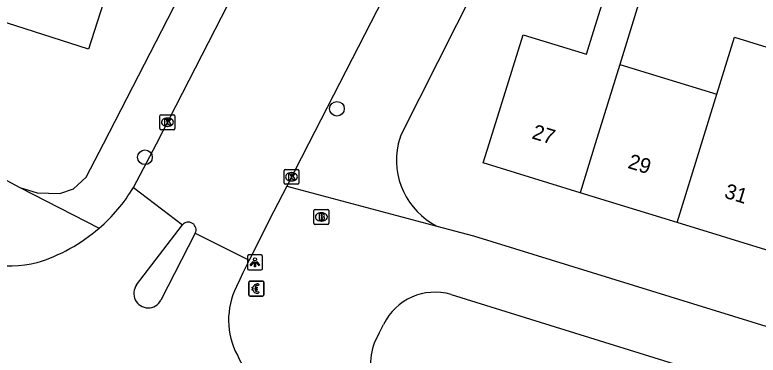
# Model space of a CAD drawing. Extents: x 160356 to 161355, y 381727 to 382845.
# Drawn here: x 161103.43 to 161153.12, y 382235.86 to 382258.64 of the extents above; entities that cross this region are included whole.
import ezdxf

# ---------------------------------------------------------------- set-up
doc = ezdxf.new("R2010")
doc.units = 0
for name, color, linetype in [('IMGEO_Betaalautomaat', 7, 'Continuous'), ('IMGEO_Boom', 7, 'Continuous'), ('IMGEO_Brandkraan', 7, 'Continuous'), ('IMGEO_Kolk', 7, 'Continuous'), ('IMGEO_Lichtpunt', 7, 'Continuous'), ('IMGEO_Pand', 7, 'Continuous'), ('IMGEO_Pand_nummerreeks', 7, 'Continuous'), ('IMGEO_Rijbaan_lokaal_open', 7, 'Continuous'), ('IMGEO_Voetpad_open', 7, 'Continuous')]:
    doc.layers.add(name, color=color, linetype=linetype)

msp = doc.modelspace()

# ---------------------------------------------------------------- linework, layer by layer
at = {"layer": 'IMGEO_Betaalautomaat'}
for p, q in [((161119.077, 382239.894), (161119.077, 382240.735)), ((161119.077, 382240.735), (161119.077, 382239.894)), ((161119.152, 382240.818), (161119.993, 382240.818)), ((161119.993, 382240.818), (161119.152, 382240.818)), ((161119.739, 382240.623), (161119.722, 382240.523)), ((161120.076, 382240.744), (161120.076, 382239.903)), ((161120.076, 382239.903), (161120.076, 382240.744)), ((161119.36, 382240.282), (161119.36, 382240.35)), ((161119.481, 382240.35), (161119.481, 382240.282)), ((161119.726, 382240.117), (161119.748, 382240.03)), ((161120.002, 382239.819), (161119.161, 382239.819)), ((161119.161, 382239.819), (161120.002, 382239.819))]:
    msp.add_line(p, q, dxfattribs=at)
for points in [[(161119.36, 382240.35), (161119.291, 382240.35), (161119.291, 382240.419), (161119.37, 382240.419)], [(161119.365, 382240.213), (161119.291, 382240.213), (161119.291, 382240.282), (161119.36, 382240.282)], [(161119.492, 382240.419), (161119.639, 382240.419), (161119.639, 382240.35), (161119.481, 382240.35)], [(161119.481, 382240.282), (161119.639, 382240.282), (161119.639, 382240.213), (161119.495, 382240.213)]]:
    msp.add_lwpolyline(points, dxfattribs=at)
for centre, radius, start, end in [((161119.155, 382240.741), 0.0779, 92.4484, 184.2845), ((161119.155, 382240.741), 0.0779, 92.4484, 184.2845), ((161119.653, 382240.343), 0.293, 73.014, 165.0139), ((161119.659, 382240.356), 0.179, 69.3236, 159.5683), ((161119.999, 382240.741), 0.0779, 2.4484, 94.2845), ((161119.999, 382240.741), 0.0779, 2.4484, 94.2845), ((161119.626, 382240.268), 0.267, 191.8096, 297.0389), ((161119.659, 382240.283), 0.179, 202.7625, 291.8693), ((161119.155, 382239.897), 0.0779, 182.4484, 274.2845), ((161119.155, 382239.897), 0.0779, 182.4484, 274.2845), ((161119.999, 382239.897), 0.0779, 272.4484, 4.2845), ((161119.999, 382239.897), 0.0779, 272.4484, 4.2845)]:
    msp.add_arc(centre, radius, start, end, dxfattribs=at)
at = {"layer": 'IMGEO_Boom'}
for centre in [(161124.967, 382252.351), (161112.132, 382249.106)]:
    msp.add_circle(centre, 0.489, dxfattribs=at)
at = {"layer": 'IMGEO_Brandkraan'}
for p, q in [((161123.428, 382244.687), (161123.428, 382245.539)), ((161123.503, 382245.613), (161124.355, 382245.613)), ((161124.429, 382245.539), (161124.429, 382244.687)), ((161123.916, 382245.393), (161123.941, 382245.393)), ((161124.355, 382244.613), (161123.503, 382244.613)), ((161123.939, 382244.833), (161123.914, 382244.833))]:
    msp.add_line(p, q, dxfattribs=at)
for points in [[(161123.428, 382244.687), (161123.428, 382245.539)], [(161123.503, 382245.613), (161124.355, 382245.613)], [(161124.429, 382245.539), (161124.429, 382244.687)], [(161123.776, 382245.313), (161123.776, 382244.913), (161123.989, 382244.913)], [(161124.007, 382245.313), (161123.776, 382245.313)], [(161123.955, 382245.232), (161123.901, 382245.232), (161123.901, 382245.156)], [(161123.901, 382245.156), (161123.954, 382245.156)], [(161123.963, 382245.08), (161123.901, 382245.08), (161123.901, 382244.999)], [(161123.901, 382244.999), (161123.963, 382244.999)], [(161124.355, 382244.613), (161123.503, 382244.613)]]:
    msp.add_lwpolyline(points, dxfattribs=at)
for centre, radius, start, end in [((161123.505, 382245.537), 0.0765, 91.552, 178.448), ((161123.505, 382245.537), 0.0765, 91.552, 178.448), ((161124.353, 382245.537), 0.0765, 1.552, 88.448), ((161124.353, 382245.537), 0.0765, 1.552, 88.448), ((161123.956, 382245.194), 0.0379, 267.8285, 90.9355), ((161123.964, 382245.039), 0.0404, 269.8759, 90.5077), ((161124.011, 382245.168), 0.145, 59.4692, 91.5367), ((161124.036, 382245.215), 0.0922, 285.5137, 58.1501), ((161124.041, 382245.023), 0.105, 301.3115, 78.989), ((161123.505, 382244.689), 0.0765, 181.552, 268.448), ((161123.505, 382244.689), 0.0765, 181.552, 268.448), ((161123.995, 382245.164), 0.251, 268.6676, 293.5347), ((161124.353, 382244.689), 0.0765, 271.552, 358.448), ((161124.353, 382244.689), 0.0765, 271.552, 358.448)]:
    msp.add_arc(centre, radius, start, end, dxfattribs=at)
for centre, major_axis, ratio, start_param, end_param in [((161123.915, 382245.113), (-0.387, 0.002), 0.722429, 4.712389, 7.853982), ((161123.94, 382245.113), (-0.39, 0.002), 0.717154, 1.570796, 4.712389)]:
    msp.add_ellipse(centre, major_axis=major_axis, ratio=ratio, start_param=start_param, end_param=end_param, dxfattribs=at)
at = {"layer": 'IMGEO_Kolk'}
for p, q in [((161113.211, 382251.952), (161114.063, 382251.952)), ((161113.136, 382251.026), (161113.136, 382251.878)), ((161113.624, 382251.732), (161113.649, 382251.732)), ((161114.137, 382251.878), (161114.137, 382251.026)), ((161114.063, 382250.952), (161113.211, 382250.952)), ((161113.647, 382251.172), (161113.622, 382251.172)), ((161121.428, 382247.372), (161121.428, 382248.224)), ((161121.503, 382248.298), (161122.355, 382248.298)), ((161121.916, 382248.078), (161121.941, 382248.078)), ((161122.429, 382248.224), (161122.429, 382247.372)), ((161121.939, 382247.518), (161121.914, 382247.518)), ((161122.355, 382247.298), (161121.503, 382247.298))]:
    msp.add_line(p, q, dxfattribs=at)
for points in [[(161113.211, 382251.952), (161114.063, 382251.952)], [(161113.136, 382251.026), (161113.136, 382251.878)], [(161113.457, 382251.652), (161113.58, 382251.652), (161113.58, 382251.501), (161113.71, 382251.652), (161113.874, 382251.652), (161113.728, 382251.501), (161113.881, 382251.252), (161113.729, 382251.252), (161113.644, 382251.416), (161113.58, 382251.349), (161113.58, 382251.252), (161113.457, 382251.252), (161113.457, 382251.652)], [(161114.137, 382251.878), (161114.137, 382251.026)], [(161114.063, 382250.952), (161113.211, 382250.952)], [(161121.428, 382247.372), (161121.428, 382248.224)], [(161121.503, 382248.298), (161122.355, 382248.298)], [(161121.749, 382247.998), (161121.872, 382247.998), (161121.872, 382247.847), (161122.002, 382247.998), (161122.166, 382247.998), (161122.02, 382247.847), (161122.173, 382247.598), (161122.021, 382247.598), (161121.936, 382247.762), (161121.872, 382247.695), (161121.872, 382247.598), (161121.749, 382247.598), (161121.749, 382247.998)], [(161122.429, 382248.224), (161122.429, 382247.372)], [(161122.355, 382247.298), (161121.503, 382247.298)]]:
    msp.add_lwpolyline(points, dxfattribs=at)
for centre, start, end in [((161113.213, 382251.876), 91.552, 178.448), ((161113.213, 382251.876), 91.552, 178.448), ((161114.061, 382251.876), 1.552, 88.448), ((161114.061, 382251.876), 1.552, 88.448), ((161113.213, 382251.028), 181.552, 268.448), ((161113.213, 382251.028), 181.552, 268.448), ((161114.061, 382251.028), 271.552, 358.448), ((161114.061, 382251.028), 271.552, 358.448), ((161121.505, 382248.222), 91.552, 178.448), ((161121.505, 382248.222), 91.552, 178.448), ((161122.353, 382248.222), 1.552, 88.448), ((161122.353, 382248.222), 1.552, 88.448), ((161121.505, 382247.374), 181.552, 268.448), ((161121.505, 382247.374), 181.552, 268.448), ((161122.353, 382247.374), 271.552, 358.448), ((161122.353, 382247.374), 271.552, 358.448)]:
    msp.add_arc(centre, 0.0765, start, end, dxfattribs=at)
for centre, major_axis, ratio, start_param, end_param in [((161113.623, 382251.452), (-0.387, 0.002), 0.722429, 4.712389, 7.853982), ((161113.648, 382251.452), (-0.39, 0.002), 0.717154, 1.570796, 4.712389), ((161121.915, 382247.798), (-0.387, 0.002), 0.722429, 4.712389, 7.853982), ((161121.94, 382247.798), (-0.39, 0.002), 0.717154, 1.570796, 4.712389)]:
    msp.add_ellipse(centre, major_axis=major_axis, ratio=ratio, start_param=start_param, end_param=end_param, dxfattribs=at)
at = {"layer": 'IMGEO_Lichtpunt'}
for p, q in [((161118.988, 382242.476), (161118.988, 382241.669)), ((161118.988, 382242.476), (161118.988, 382241.669)), ((161119.89, 382242.571), (161119.082, 382242.571)), ((161119.89, 382242.571), (161119.082, 382242.571)), ((161119.984, 382241.669), (161119.984, 382242.476)), ((161119.984, 382241.669), (161119.984, 382242.476)), ((161119.082, 382241.575), (161119.89, 382241.575)), ((161119.082, 382241.575), (161119.89, 382241.575))]:
    msp.add_line(p, q, dxfattribs=at)
for points in [[(161119.362, 382242.14), (161119.401, 382242.112), (161119.213, 382241.85), (161119.175, 382241.877), (161119.362, 382242.14)], [(161119.464, 382242.092), (161119.511, 382242.092), (161119.511, 382241.77), (161119.464, 382241.77), (161119.464, 382242.092)], [(161119.574, 382242.112), (161119.612, 382242.139), (161119.799, 382241.877), (161119.76, 382241.849), (161119.574, 382242.112)]]:
    msp.add_lwpolyline(points, dxfattribs=at)
msp.add_circle((161119.487, 382242.274), 0.0994, dxfattribs=at)
for centre, start, end in [((161119.082, 382242.476), 90, 180), ((161119.082, 382242.476), 90, 180), ((161119.89, 382242.476), 0, 90), ((161119.89, 382242.476), 0, 90), ((161119.082, 382241.669), 180, 270), ((161119.082, 382241.669), 180, 270), ((161119.89, 382241.669), 270, 0), ((161119.89, 382241.669), 270, 360)]:
    msp.add_arc(centre, 0.0946, start, end, dxfattribs=at)
at = {"layer": 'IMGEO_Pand'}
for points in [[(161103.702, 382268.903), (161110.165, 382266.91), (161111.438, 382269.375), (161114.281, 382268.003), (161111.61, 382262.832), (161110.546, 382263.173), (161108.353, 382256.329), (161100.482, 382258.851)], [(161141.229, 382246.73), (161134.745, 382248.728), (161135.142, 382250), (161137.422, 382257.31), (161141.661, 382256.004), (161142.126, 382257.514), (161143.169, 382260.897), (161140.98, 382261.571), (161143.238, 382268.9), (161147.632, 382267.521)], [(161146.359, 382263.388), (161143.875, 382255.322)], [(161150.359, 382253.325), (161151.537, 382257.147), (161157.742, 382255.235), (161156.566, 382251.413)], [(161143.875, 382255.322), (161142.236, 382250), (161141.229, 382246.73)], [(161143.875, 382255.322), (161150.359, 382253.325)], [(161147.712, 382244.733), (161149.334, 382250), (161150.359, 382253.325)], [(161147.712, 382244.733), (161141.229, 382246.73)], [(161153.919, 382242.82), (161147.712, 382244.733)]]:
    msp.add_lwpolyline(points, dxfattribs=at)
at = {"layer": 'IMGEO_Rijbaan_lokaal_open'}
for points in [[(161135.94, 382275.122), (161123.057, 382250), (161121.607, 382247.172)], [(161111.357, 382247.08), (161112.894, 382250), (161122.041, 382267.851)], [(161111.357, 382247.08), (161114.637, 382244.59)], [(161121.607, 382247.172), (161120.723, 382245.449), (161119.099, 382242.23)], [(161111.576, 382240.567), (161114.637, 382244.59)], [(161115.496, 382244.02), (161113.202, 382239.542)], [(161115.496, 382244.02), (161119.099, 382242.23)], [(161119.099, 382242.23), (161118.667, 382241.373), (161118.476, 382240.934), (161118.256, 382240.451)]]:
    msp.add_lwpolyline(points, dxfattribs=at)
for centre, radius, start, end in [((161101.715, 382252.875), 11.25, 310.7765, 328.9945), ((161115.028, 382244.248), 0.52, 334.033, 138.8335), ((161101.53, 382253.035), 11.491, 287.1937, 310.9531), ((161103.083, 382249.427), 7.597, 233.5861, 284.0508), ((161112.35, 382239.992), 0.964, 143.4081, 332.1388), ((161122.705, 382238.208), 4.983, 153.248, 208.0513), ((161123.517, 382238.24), 5.725, 204.5079, 259.8291)]:
    msp.add_arc(centre, radius, start, end, dxfattribs=at)
at = {"layer": 'IMGEO_Voetpad_open'}
for points in [[(161103.758, 382247.091), (161104.932, 382246.723), (161106.451, 382246.688), (161107.358, 382246.987), (161108.208, 382247.767), (161109.356, 382250), (161130.084, 382290.335)], [(161053.039, 382273.521), (161064.731, 382267.357), (161085.586, 382256.831), (161098.331, 382250), (161103.758, 382247.091)], [(161140.406, 382272.76), (161129.229, 382250.582), (161129.059, 382250)], [(161103.758, 382247.091), (161109.062, 382244.356)], [(161121.607, 382247.172), (161131.647, 382244.501)], [(161131.647, 382244.501), (161134.098, 382243.849), (161237.527, 382211.856)], [(161132.597, 382239.92), (161147.795, 382235.201), (161145.671, 382228.198), (161142.837, 382228.855)], [(161127.796, 382237.328), (161128.083, 382237.921)]]:
    msp.add_lwpolyline(points, dxfattribs=at)
for centre, radius, start, end in [((161133.881, 382248.911), 4.943, 167.2711, 243.1352), ((161131.519, 382236.258), 3.818, 73.6007, 154.1711), ((161130.944, 382235.331), 3.728, 147.6111, 256.9433)]:
    msp.add_arc(centre, radius, start, end, dxfattribs=at)

# ---------------------------------------------------------------- texts
at = {"layer": 'IMGEO_Pand_nummerreeks'}
for s, rotation, p in [('27', 342.8743, (161137.942, 382250.38)), ('29', 342.8752, (161144.353, 382248.404)), ('31', 342.8743, (161150.806, 382246.417))]:
    msp.add_text(s, height=1, rotation=rotation, dxfattribs=at).set_placement(p)

doc.saveas('drawing.dxf')
